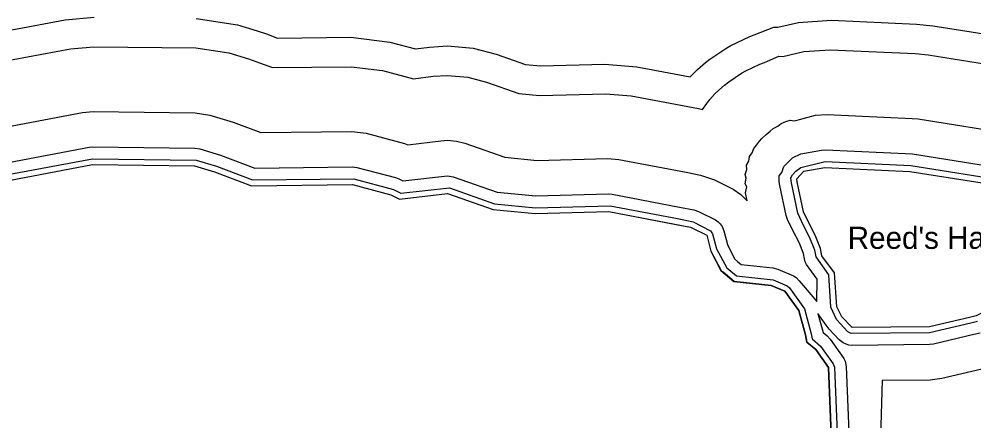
# Model space of a CAD drawing. Extents: x 2532689 to 2764727, y 536648 to 732970.
# Drawn here: x 2703526 to 2709996, y 586585 to 589311 of the extents above; entities that cross this region are included whole.
import ezdxf

# ---------------------------------------------------------------- set-up
doc = ezdxf.new("R2010")
doc.units = 0
for name, color, linetype in [('Exist Boundary Land Use Gamelands State NC Wildlife Resources Commission', 7, 'Continuous'), ('Exist Hydrographic Buffer Line', 7, 'Continuous'), ('Exist Hydrographic Island Label', 7, 'Continuous'), ('Exist Hydrographic Island Shore', 7, 'Continuous'), ('Exist Hydrographic River Shore', 7, 'Continuous')]:
    doc.layers.add(name, color=color, linetype=linetype)

msp = doc.modelspace()

# ---------------------------------------------------------------- linework, layer by layer
at = {"layer": 'Exist Boundary Land Use Gamelands State NC Wildlife Resources Commission'}
for points in [[(2708931.2, 587393.9), (2708934.7, 587547.3), (2708862.1, 587645.2), (2708853.5, 587664.1), (2708848.1, 587683.4), (2708841.4, 587720.6), (2708811.8, 587794.3), (2708768.6, 587876.9), (2708733.7, 587951), (2708724.7, 587977.8), (2708681.8, 588182.2), (2708676.9, 588206.1), (2708675.1, 588226.9), (2708676.9, 588247.7), (2708694.5, 588270.7), (2708708.3, 588309.8), (2708732.1, 588334.8), (2708766.9, 588370.1), (2708822.9, 588396.3), (2708963.8, 588421.7), (2708990.6, 588423.4), (2709579.8, 588396), (2710270.4, 588285.8)], [(2703467.2, 588218.9), (2704023.3, 588323.3), (2704715.3, 588315.1), (2704849.2, 588274.5), (2705101.2, 588179.7), (2705785.3, 588187.5), (2706045.3, 588119.3), (2706104.3, 588088.8), (2706428.3, 588128.2), (2706739.2, 588019.2), (2707023.2, 587991.3), (2707523.1, 588004.8), (2708075.9, 587899.1), (2708185, 587844.4), (2708213.1, 587737.1), (2708282, 587605.3), (2708370, 587530), (2708620.9, 587504.1), (2708714, 587465.1), (2708809, 587334.3), (2708854.1, 587168.7), (2708863.9, 587119.9), (2708924, 587069.8), (2709010.3, 586948.4), (2709029.2, 586496.1)], [(2710037.8, 587180.7), (2709994.2, 587170.2), (2709722.9, 587105.5), (2709696, 587102.3), (2709170.1, 587097.5), (2709149.4, 587099.4), (2709129.1, 587104.8), (2709110.2, 587113.6), (2709083.1, 587135), (2709014, 587207.8), (2708994.5, 587235.1), (2708939.2, 587313), (2708973.4, 587185), (2709001.1, 587161.8), (2709022.2, 587139.1), (2709114.1, 587008.4), (2709122.9, 586989.5), (2709130.1, 586953.5), (2709148.5, 586512.1)]]:
    msp.add_lwpolyline(points, dxfattribs=at)
at = {"layer": 'Exist Hydrographic Buffer Line'}
for points in [[(2703366.7, 589217.5), (2703838.3, 589306.2), (2704034.9, 589323.3)], [(2704726.8, 589315.1), (2705004.8, 589272.3), (2705138.9, 589231.7), (2705201.3, 589210.4), (2705277.6, 589181.8), (2705773.6, 589187.5), (2706039.1, 589154.8), (2706212.2, 589109.3), (2706307.3, 589120.9), (2706428.1, 589128.2), (2706601.8, 589113), (2706758.9, 589071.9), (2706956.3, 589002.7), (2707058.6, 588992.6), (2707496, 589004.5), (2707710.9, 588987), (2708072.4, 588918), (2708095.6, 588942.3), (2708123.9, 588967.4), (2708178, 589015.4), (2708205.5, 589037.8), (2708320.5, 589115), (2708349.7, 589132.3), (2708476.6, 589192.2), (2708507.5, 589203.5), (2708640, 589255.1), (2708666.9, 589254.6), (2708808.1, 589287.7), (2709030, 589302.5), (2709606, 589276.5), (2709717.6, 589265.2), (2710394.6, 589158)], [(2703386.6, 589017.7), (2703875.4, 589109.6), (2704032.7, 589123.3), (2704724.5, 589115.1), (2704946.8, 589080.9), (2705080.9, 589040.3), (2705131.2, 589023.3), (2705242.3, 588981.4), (2705775.8, 588987.5), (2705988.5, 588961.3), (2706198.5, 588906.1), (2706331.5, 588922.3), (2706428.1, 588928.2), (2706567.1, 588916), (2706692.6, 588883.2), (2706912.9, 588805.9), (2707051.5, 588792.3), (2707501.4, 588804.5), (2707673.4, 588790.6), (2708129.4, 588703.4), (2708156.3, 588698.2), (2708186.6, 588738.2), (2708206.1, 588766), (2708240.4, 588804.2), (2708268.5, 588829.2), (2708306.2, 588862.7), (2708334.1, 588884.6), (2708420.2, 588942.6), (2708449.5, 588959.5), (2708544.7, 589005.6), (2708576.4, 589016.5), (2708674.9, 589058.1), (2708701.9, 589056.9), (2708843.4, 589090.9), (2709021, 589102.7), (2709597.2, 589076.7), (2709686.4, 589067.6), (2710363.3, 588960.4)], [(2703430.9, 588578.4), (2703956.6, 588677.2), (2704027.4, 588683.4), (2704719.4, 588675.2), (2704819.5, 588659.7), (2704953.4, 588619.1), (2704975.9, 588611.5), (2705164.6, 588540.4), (2705781, 588547.6), (2705876.7, 588535.8), (2706136.7, 588467.4), (2706160.3, 588458.3), (2706384.6, 588485.5), (2706428.1, 588488.2), (2706490.6, 588482.7), (2706547, 588467.9), (2706817.3, 588373.2), (2707035.9, 588351.8), (2707513.4, 588364.7), (2707590.5, 588358.5), (2708046.8, 588271.2), (2708143.8, 588252.6), (2708237.7, 588220.8), (2708346.6, 588166.2), (2708365, 588156.1), (2708416.7, 588120.1), (2708458.3, 588078.2), (2708447.1, 588132.5), (2708456.3, 588173), (2708445.6, 588192.6), (2708452.4, 588231.8), (2708445.4, 588256.4), (2708457.1, 588290.2), (2708455.7, 588318.8), (2708470.4, 588347.6), (2708475.8, 588378.1), (2708492.6, 588403), (2708505.3, 588433.2), (2708523.5, 588455.3), (2708543, 588483.1), (2708558.4, 588500.4), (2708587.3, 588527.5), (2708615.4, 588550.3), (2708636.5, 588567.5)], [(2708636.5, 588567.5), (2708667.7, 588585.1), (2708690, 588602), (2708720.8, 588616.5), (2708751.3, 588624.7), (2708777.8, 588619.6), (2708814.1, 588629.3), (2708921.3, 588657.8), (2709001.3, 588663.2), (2709577.3, 588637.1), (2709617.3, 588633.1), (2710294.4, 588525.8)], [(2703455.1, 588338.7), (2704000.9, 588441.3), (2704024.7, 588443.3), (2704716.7, 588435.1), (2704750, 588430), (2704891.4, 588386.9), (2705122.3, 588300), (2705783.6, 588307.6), (2705815.6, 588303.6), (2706075.6, 588235.3), (2706100.2, 588225.9), (2706126.5, 588212.4), (2706428.1, 588248.2), (2706467.9, 588241.4), (2706765.2, 588137.2), (2707027.5, 588111.5), (2707519.8, 588124.8), (2707545.6, 588122.7), (2708001.7, 588035.5), (2708098.7, 588016.9), (2708129.8, 588006.3), (2708245.1, 587948.4), (2708262.3, 587936.3), (2708277.1, 587921.5), (2708289.2, 587904.4), (2708301.1, 587874.7), (2708325.9, 587780.7), (2708374.5, 587684.2), (2708393.9, 587667.4), (2708419.6, 587645.6), (2708633.4, 587623.4), (2708667.3, 587614.7), (2708774.1, 587569.1), (2708791.3, 587557.1), (2708811, 587535.6), (2708931.2, 587393.9)], [(2703463.3, 588258.8), (2704023.7, 588363.3), (2704726.6, 588353.4), (2704863.2, 588312), (2705108.2, 588219.7), (2705795.3, 588226.2), (2706063.3, 588154.8), (2706111.7, 588130), (2706441.4, 588165.9), (2706747.8, 588058.5), (2707024.6, 588031.3), (2707530.7, 588044.2), (2707986.7, 587957), (2708094.2, 587934.8), (2708210.8, 587875), (2708224, 587854.5), (2708250.6, 587751.7), (2708322.4, 587623.5), (2708386.6, 587568.6), (2708636.5, 587541), (2708729.6, 587502), (2708746.4, 587488.6), (2708847.5, 587344.8), (2708893.5, 587176.7), (2708900.6, 587141.6), (2708956.8, 587092.9), (2709042.9, 586971.5), (2709050.1, 586950.1), (2709069, 586501.4)], [(2709163.1, 587178.2), (2709141.2, 587190.1), (2709065.7, 587271.9), (2709026.1, 587355.5), (2709012.8, 587576.1), (2708926.9, 587697.9), (2708918.7, 587742.9), (2708884.6, 587827.8), (2708841, 587911.1), (2708802.8, 587994.1), (2708760.2, 588198.8), (2708755.7, 588233.8), (2708766.1, 588254.5), (2708789.9, 588279.5), (2708822.7, 588304.2), (2708987, 588343.4), (2709567.3, 588317), (2710248.8, 588208.7)], [(2710019.4, 587258.5), (2709975.5, 587248), (2709695.4, 587182.3), (2709163.1, 587178.2)], [(2710049.9, 586936.8), (2709778.7, 586872.1), (2709698.3, 586862.3), (2709374.1, 586859.4), (2709357.1, 586249.8)]]:
    msp.add_lwpolyline(points, dxfattribs=at)
at = {"layer": 'Exist Hydrographic Island Shore'}
for points in [[(2708818.8, 588251.8), (2708844, 588278.1), (2708985.1, 588303.5), (2709561.1, 588277.5), (2710238.2, 588170.2), (2710515, 588092.8), (2710768, 587981.4), (2710819.1, 587934.2), (2710842.1, 587708.6), (2710902.1, 587602.6), (2710954, 587535.8), (2710974.1, 587421.7), (2710925.1, 587377), (2710807, 587398.6), (2710590.1, 587445.6), (2710257, 587419.1), (2710039.3, 587311.8)], [(2708799.3, 588207.1), (2708795, 588226.9), (2708818.8, 588251.8)], [(2709170.1, 587217.5), (2709101.2, 587290.3), (2709066.1, 587357.9), (2709052.2, 587590.4), (2708966, 587705.2), (2708957, 587754), (2708921.1, 587844.5), (2708877, 587928.2), (2708842.2, 588002.3), (2708799.3, 588207.1)], [(2709966.3, 587287), (2709695.2, 587222.3), (2709170.1, 587217.5)], [(2710039.3, 587311.8), (2710010.2, 587297.4), (2709966.3, 587287)]]:
    msp.add_lwpolyline(points, dxfattribs=at)
at = {"layer": 'Exist Hydrographic River Shore'}
for points in [[(2701139.6, 587529.9), (2701140.2, 587537.3), (2701533.1, 587871.6), (2702210.2, 588155), (2702400.3, 588208.6), (2702692.3, 588207.3), (2703467.2, 588218.9), (2704023.1, 588323.3), (2704715.1, 588315.1), (2704849.2, 588274.6), (2705101.2, 588179.7), (2705785.1, 588187.5), (2706045.1, 588119.3), (2706104.1, 588088.8), (2706428.1, 588128.2), (2706739.2, 588019.1), (2707023.2, 587991.3), (2707523.1, 588004.8), (2707979.1, 587917.6)], [(2707979.1, 587917.6), (2708076.1, 587899.1), (2708185.2, 587844.4), (2708213.1, 587737.1), (2708282.2, 587605.3), (2708296.3, 587593.1)], [(2709088, 586130.7), (2709067.1, 586330.1), (2709029.2, 586496.1), (2709010.1, 586948.4), (2708924.2, 587069.8), (2708864.1, 587119.9), (2708854.1, 587168.7), (2708809.2, 587334.3), (2708714, 587465.1), (2708621.1, 587504.1), (2708370.2, 587530.1), (2708296.3, 587593.1)]]:
    msp.add_lwpolyline(points, dxfattribs=at)

# ---------------------------------------------------------------- texts
at = {"layer": 'Exist Hydrographic Island Label'}
msp.add_text("Reed's Hammock", height=150, dxfattribs=at).set_placement((2709140.6, 587752))

doc.saveas('drawing.dxf')
